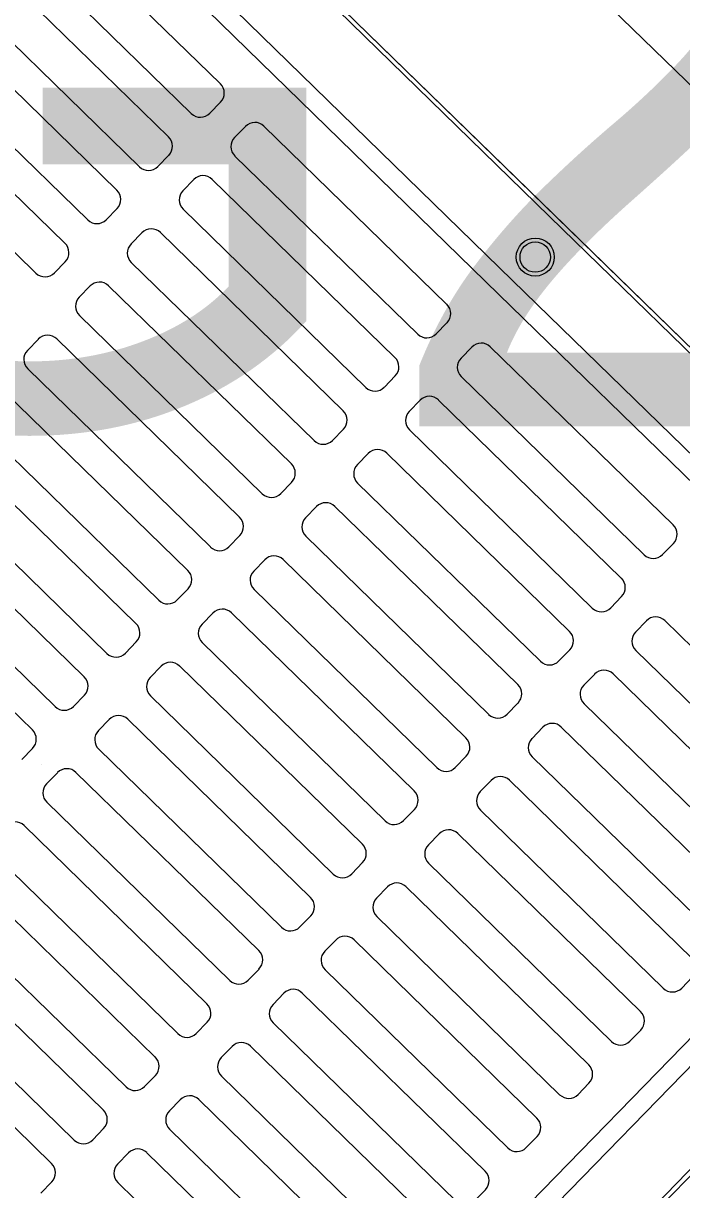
# Model space of a CAD drawing. Extents: x 2252703 to 2264864, y 13787568 to 13790989.
# Drawn here: x 2252927.812 to 2252929.564, y 13788669.074 to 13788672.176 of the extents above; entities that cross this region are included whole.
import ezdxf

# ---------------------------------------------------------------- set-up
doc = ezdxf.new("R2010")
doc.units = 0
for name, color, linetype in [('D_DRAIN_MISC', 7, 'Continuous'), ('D_DRAIN_NOTES_1', 7, 'Continuous'), ('D_INLET_1', 7, 'Continuous'), ('Road_Rip_Rap', 7, 'Continuous')]:
    doc.layers.add(name, color=color, linetype=linetype)

msp = doc.modelspace()

# ---------------------------------------------------------------- linework, layer by layer
at = {"layer": 'D_DRAIN_MISC'}
for p, q in [((2252929.2548, 13788671.6366), (2252929.2548, 13788671.6366)), ((2252927.8592, 13788670.204), (2252927.8592, 13788670.204))]:
    msp.add_line(p, q, dxfattribs=at)
at = {"layer": 'D_INLET_1'}
for p, q in [((2252927.8129, 13788673.7392), (2252931.3945, 13788670.2503)), ((2252927.8222, 13788673.0321), (2252930.6875, 13788670.241)), ((2252929.2546, 13788671.6367), (2252927.83, 13788673.0246)), ((2252929.2466, 13788671.6285), (2252927.8307, 13788673.0077)), ((2252929.1135, 13788671.4918), (2252927.8425, 13788672.7299)), ((2252929.0772, 13788671.4546), (2252927.8435, 13788672.6564)), ((2252928.3362, 13788672.015), (2252927.8498, 13788672.4889)), ((2252928.2589, 13788671.9356), (2252927.7724, 13788672.4095)), ((2252928.1984, 13788671.8735), (2252927.7119, 13788672.3474)), ((2252928.121, 13788671.7941), (2252927.6346, 13788672.268)), ((2252928.0606, 13788671.732), (2252927.5741, 13788672.2059)), ((2252927.9832, 13788671.6527), (2252927.4968, 13788672.1265)), ((2252927.9227, 13788671.5906), (2252927.4363, 13788672.0644)), ((2252927.8454, 13788671.5112), (2252927.3589, 13788671.985)), ((2252928.3369, 13788671.966), (2252928.3079, 13788671.9363)), ((2252928.4031, 13788671.9015), (2252928.3742, 13788671.8718)), ((2252928.9386, 13788671.4282), (2252928.4521, 13788671.9021)), ((2252928.199, 13788671.8245), (2252928.1701, 13788671.7948)), ((2252928.8612, 13788671.3488), (2252928.3748, 13788671.8227)), ((2252928.2653, 13788671.76), (2252928.2363, 13788671.7303)), ((2252928.8008, 13788671.2867), (2252928.3143, 13788671.7606)), ((2252928.0612, 13788671.683), (2252928.0322, 13788671.6533)), ((2252928.7234, 13788671.2074), (2252928.237, 13788671.6812)), ((2252930.6788, 13788670.2494), (2252929.2546, 13788671.6367)), ((2252928.1274, 13788671.6185), (2252928.0985, 13788671.5888)), ((2252928.6629, 13788671.1453), (2252928.1765, 13788671.6191)), ((2252930.6625, 13788670.2492), (2252929.2466, 13788671.6285)), ((2252927.9234, 13788671.5415), (2252927.8944, 13788671.5118)), ((2252928.5856, 13788671.0659), (2252928.0991, 13788671.5397)), ((2252930.3845, 13788670.2537), (2252929.1135, 13788671.4918)), ((2252927.9896, 13788671.477), (2252927.9607, 13788671.4473)), ((2252928.5251, 13788671.0038), (2252928.0386, 13788671.4776)), ((2252930.3109, 13788670.2528), (2252929.0772, 13788671.4546)), ((2252928.4478, 13788670.9244), (2252927.9613, 13788671.3982)), ((2252928.9392, 13788671.3792), (2252928.9103, 13788671.3495)), ((2252927.8518, 13788671.3355), (2252927.8228, 13788671.3058)), ((2252928.3873, 13788670.8623), (2252927.9008, 13788671.3361)), ((2252929.0055, 13788671.3147), (2252928.9765, 13788671.285)), ((2252929.0545, 13788671.3153), (2252929.541, 13788670.8415)), ((2252928.3099, 13788670.7829), (2252927.8235, 13788671.2567)), ((2252928.8014, 13788671.2377), (2252928.7725, 13788671.208)), ((2252928.9772, 13788671.2359), (2252929.4636, 13788670.7621)), ((2252928.2494, 13788670.7208), (2252927.763, 13788671.1946)), ((2252928.8676, 13788671.1732), (2252928.8387, 13788671.1435)), ((2252928.9167, 13788671.1738), (2252929.4031, 13788670.7)), ((2252928.1721, 13788670.6414), (2252927.6856, 13788671.1153)), ((2252928.6636, 13788671.0962), (2252928.6346, 13788671.0665)), ((2252928.8393, 13788671.0944), (2252929.3258, 13788670.6206)), ((2252928.1116, 13788670.5793), (2252927.6252, 13788671.0532)), ((2252928.7298, 13788671.0317), (2252928.7009, 13788671.002)), ((2252928.7788, 13788671.0323), (2252929.2653, 13788670.5585)), ((2252928.0343, 13788670.4999), (2252927.5478, 13788670.9738)), ((2252928.5257, 13788670.9547), (2252928.4968, 13788670.925)), ((2252928.7015, 13788670.9529), (2252929.188, 13788670.4791)), ((2252927.9738, 13788670.4378), (2252927.4873, 13788670.9117)), ((2252928.592, 13788670.8902), (2252928.563, 13788670.8605)), ((2252928.641, 13788670.8908), (2252929.1275, 13788670.417)), ((2252927.8964, 13788670.3584), (2252927.41, 13788670.8323)), ((2252928.3879, 13788670.8132), (2252928.359, 13788670.7835)), ((2252928.5637, 13788670.8115), (2252929.0501, 13788670.3376)), ((2252927.8359, 13788670.2963), (2252927.3495, 13788670.7702)), ((2252929.5416, 13788670.7924), (2252929.5127, 13788670.7627)), ((2252928.4541, 13788670.7487), (2252928.4252, 13788670.719)), ((2252928.5032, 13788670.7494), (2252928.9896, 13788670.2755)), ((2252928.2501, 13788670.6717), (2252928.2211, 13788670.642)), ((2252928.4258, 13788670.67), (2252928.9123, 13788670.1961)), ((2252929.4038, 13788670.6509), (2252929.3748, 13788670.6212)), ((2252928.3163, 13788670.6072), (2252928.2874, 13788670.5775)), ((2252928.3654, 13788670.6079), (2252928.8518, 13788670.134)), ((2252929.47, 13788670.5864), (2252929.4411, 13788670.5567)), ((2252929.519, 13788670.587), (2252930.0055, 13788670.1132)), ((2252928.1122, 13788670.5303), (2252928.0833, 13788670.5005)), ((2252928.288, 13788670.5285), (2252928.7745, 13788670.0546)), ((2252929.2659, 13788670.5094), (2252929.237, 13788670.4797)), ((2252929.4417, 13788670.5076), (2252929.9282, 13788670.0338)), ((2252928.1785, 13788670.4657), (2252928.1495, 13788670.436)), ((2252928.2275, 13788670.4664), (2252928.714, 13788669.9925)), ((2252929.3322, 13788670.4449), (2252929.3032, 13788670.4152)), ((2252929.3812, 13788670.4455), (2252929.8677, 13788669.9717)), ((2252927.9744, 13788670.3888), (2252927.9455, 13788670.3591)), ((2252928.1502, 13788670.387), (2252928.6366, 13788669.9131)), ((2252929.1281, 13788670.3679), (2252929.0992, 13788670.3382)), ((2252929.3039, 13788670.3662), (2252929.7903, 13788669.8923)), ((2252928.0407, 13788670.3242), (2252928.0117, 13788670.2945)), ((2252928.0897, 13788670.3249), (2252928.5761, 13788669.851)), ((2252929.1943, 13788670.3034), (2252929.1654, 13788670.2737)), ((2252929.2434, 13788670.3041), (2252929.7298, 13788669.8302)), ((2252927.8366, 13788670.2473), (2252927.8076, 13788670.2176)), ((2252930.6875, 13788670.241), (2252927.8963, 13788667.3758)), ((2252928.0124, 13788670.2455), (2252928.4988, 13788669.7716)), ((2252928.9903, 13788670.2265), (2252928.9613, 13788670.1967)), ((2252929.1095, 13788668.9864), (2252930.3114, 13788670.2201)), ((2252929.1468, 13788668.9501), (2252930.3849, 13788670.221)), ((2252929.166, 13788670.2247), (2252929.6525, 13788669.7508)), ((2252929.2834, 13788668.817), (2252930.6627, 13788670.2329)), ((2252927.9028, 13788670.1827), (2252927.8739, 13788670.153)), ((2252927.9519, 13788670.1834), (2252928.4383, 13788669.7095)), ((2252929.0565, 13788670.1619), (2252929.0276, 13788670.1322)), ((2252929.1056, 13788670.1626), (2252929.592, 13788669.6887)), ((2252927.8745, 13788670.104), (2252928.361, 13788669.6301)), ((2252928.8524, 13788670.085), (2252928.8235, 13788670.0552)), ((2252929.0282, 13788670.0832), (2252929.5147, 13788669.6093)), ((2252927.814, 13788670.0419), (2252928.3005, 13788669.568)), ((2252928.9677, 13788670.0211), (2252929.4542, 13788669.5472)), ((2252928.9187, 13788670.0204), (2252928.8897, 13788669.9907)), ((2252927.7367, 13788669.9625), (2252928.2231, 13788669.4886)), ((2252928.7146, 13788669.9435), (2252928.6857, 13788669.9138)), ((2252928.8904, 13788669.9417), (2252929.3768, 13788669.4678)), ((2252927.6762, 13788669.9004), (2252928.1627, 13788669.4265)), ((2252928.7809, 13788669.8789), (2252928.7519, 13788669.8492)), ((2252928.8299, 13788669.8796), (2252929.3163, 13788669.4057)), ((2252927.5989, 13788669.821), (2252928.0853, 13788669.3472)), ((2252928.5768, 13788669.802), (2252928.5478, 13788669.7723)), ((2252928.7526, 13788669.8002), (2252929.239, 13788669.3263)), ((2252927.5384, 13788669.7589), (2252928.0248, 13788669.2851)), ((2252928.643, 13788669.7375), (2252928.6141, 13788669.7077)), ((2252928.6921, 13788669.7381), (2252929.1785, 13788669.2642)), ((2252927.461, 13788669.6795), (2252927.9475, 13788669.2057)), ((2252928.439, 13788669.6605), (2252928.41, 13788669.6308)), ((2252928.6147, 13788669.6587), (2252929.1012, 13788669.1848)), ((2252929.5926, 13788669.6397), (2252929.5637, 13788669.61)), ((2252927.4005, 13788669.6174), (2252927.887, 13788669.1436)), ((2252928.5052, 13788669.596), (2252928.4763, 13788669.5663)), ((2252928.5542, 13788669.5966), (2252929.0407, 13788669.1227)), ((2252928.3011, 13788669.519), (2252928.2722, 13788669.4893)), ((2252928.4769, 13788669.5172), (2252928.9633, 13788669.0433)), ((2252929.4548, 13788669.4982), (2252929.4259, 13788669.4685)), ((2252928.3674, 13788669.4545), (2252928.3384, 13788669.4248)), ((2252928.4164, 13788669.4551), (2252928.9029, 13788668.9812)), ((2252928.1633, 13788669.3775), (2252928.1344, 13788669.3478)), ((2252928.3391, 13788669.3757), (2252928.8255, 13788668.9019)), ((2252929.317, 13788669.3567), (2252929.288, 13788669.327)), ((2252928.2295, 13788669.313), (2252928.2006, 13788669.2833)), ((2252928.2786, 13788669.3136), (2252928.765, 13788668.8398)), ((2252928.0255, 13788669.236), (2252927.9965, 13788669.2063)), ((2252928.2012, 13788669.2342), (2252928.6877, 13788668.7604)), ((2252929.1792, 13788669.2152), (2252929.1502, 13788669.1855)), ((2252928.0917, 13788669.1715), (2252928.0628, 13788669.1418)), ((2252928.1407, 13788669.1721), (2252928.6272, 13788668.6983)), ((2252927.8876, 13788669.0945), (2252927.8587, 13788669.0648)), ((2252928.0634, 13788669.0927), (2252928.5499, 13788668.6189)), ((2252929.0413, 13788669.0737), (2252929.0124, 13788669.044))]:
    msp.add_line(p, q, dxfattribs=at)
for radius in [0.0506, 0.0405]:
    msp.add_circle((2252929.174, 13788671.5539), radius, dxfattribs=at)
for centre, start, end in [((2252928.312, 13788671.9902), 315.7508, 45.7508), ((2252928.2831, 13788671.9605), 225.7508, 315.7508), ((2252928.4279, 13788671.8773), 45.7508, 135.7508), ((2252928.1742, 13788671.8487), 315.7508, 45.7508), ((2252928.399, 13788671.8476), 135.7508, 225.7508), ((2252928.1452, 13788671.819), 225.7508, 315.7508), ((2252928.2901, 13788671.7358), 45.7508, 135.7508), ((2252928.0364, 13788671.7072), 315.7508, 45.7508), ((2252928.2612, 13788671.7061), 135.7508, 225.7508), ((2252928.0074, 13788671.6775), 225.7508, 315.7508), ((2252928.1523, 13788671.5943), 45.7508, 135.7508), ((2252927.8985, 13788671.5657), 315.7508, 45.7508), ((2252928.1233, 13788671.5646), 135.7508, 225.7508), ((2252927.8696, 13788671.536), 225.7508, 315.7508), ((2252928.0144, 13788671.4528), 45.7508, 135.7508), ((2252927.9855, 13788671.4231), 135.7508, 225.7508), ((2252928.9144, 13788671.4034), 315.7508, 45.7508), ((2252927.8766, 13788671.3113), 45.7508, 135.7508), ((2252928.8854, 13788671.3737), 225.7508, 315.7508), ((2252929.0303, 13788671.2905), 45.7508, 135.7508), ((2252927.8477, 13788671.2816), 135.7508, 225.7508), ((2252928.7766, 13788671.2619), 315.7508, 45.7508), ((2252929.0014, 13788671.2608), 135.7508, 225.7508), ((2252928.7476, 13788671.2322), 225.7508, 315.7508), ((2252928.8925, 13788671.149), 45.7508, 135.7508), ((2252928.6387, 13788671.1204), 315.7508, 45.7508), ((2252928.8635, 13788671.1193), 135.7508, 225.7508), ((2252928.6098, 13788671.0907), 225.7508, 315.7508), ((2252928.7546, 13788671.0075), 45.7508, 135.7508), ((2252928.5009, 13788670.9789), 315.7508, 45.7508), ((2252928.7257, 13788670.9778), 135.7508, 225.7508), ((2252928.472, 13788670.9492), 225.7508, 315.7508), ((2252928.6168, 13788670.866), 45.7508, 135.7508), ((2252928.3631, 13788670.8374), 315.7508, 45.7508), ((2252928.5879, 13788670.8363), 135.7508, 225.7508), ((2252929.5168, 13788670.8166), 315.7508, 45.7508), ((2252928.3341, 13788670.8077), 225.7508, 315.7508), ((2252928.479, 13788670.7245), 45.7508, 135.7508), ((2252929.4878, 13788670.7869), 225.7508, 315.7508), ((2252928.2252, 13788670.6959), 315.7508, 45.7508), ((2252928.45, 13788670.6948), 135.7508, 225.7508), ((2252929.3789, 13788670.6751), 315.7508, 45.7508), ((2252928.1963, 13788670.6662), 225.7508, 315.7508), ((2252928.3412, 13788670.583), 45.7508, 135.7508), ((2252929.35, 13788670.6454), 225.7508, 315.7508), ((2252928.0874, 13788670.5545), 315.7508, 45.7508), ((2252929.4948, 13788670.5622), 45.7508, 135.7508), ((2252928.3122, 13788670.5533), 135.7508, 225.7508), ((2252929.2411, 13788670.5336), 315.7508, 45.7508), ((2252929.4659, 13788670.5325), 135.7508, 225.7508), ((2252928.0585, 13788670.5247), 225.7508, 315.7508), ((2252928.2033, 13788670.4415), 45.7508, 135.7508), ((2252929.2122, 13788670.5039), 225.7508, 315.7508), ((2252929.357, 13788670.4207), 45.7508, 135.7508), ((2252927.9496, 13788670.413), 315.7508, 45.7508), ((2252928.1744, 13788670.4118), 135.7508, 225.7508), ((2252929.1033, 13788670.3921), 315.7508, 45.7508), ((2252929.3281, 13788670.391), 135.7508, 225.7508), ((2252927.9206, 13788670.3833), 225.7508, 315.7508), ((2252928.0655, 13788670.3), 45.7508, 135.7508), ((2252929.0743, 13788670.3624), 225.7508, 315.7508), ((2252929.2192, 13788670.2792), 45.7508, 135.7508), ((2252927.8117, 13788670.2715), 315.7508, 45.7508), ((2252928.0366, 13788670.2703), 135.7508, 225.7508), ((2252928.9654, 13788670.2506), 315.7508, 45.7508), ((2252929.1902, 13788670.2495), 135.7508, 225.7508), ((2252927.9277, 13788670.1586), 45.7508, 135.7508), ((2252928.9365, 13788670.2209), 225.7508, 315.7508), ((2252927.8987, 13788670.1288), 135.7508, 225.7508), ((2252929.0814, 13788670.1377), 45.7508, 135.7508), ((2252928.8276, 13788670.1092), 315.7508, 45.7508), ((2252929.0524, 13788670.108), 135.7508, 225.7508), ((2252928.7987, 13788670.0794), 225.7508, 315.7508), ((2252927.7898, 13788670.0171), 45.7508, 135.7508), ((2252928.9435, 13788669.9962), 45.7508, 135.7508), ((2252928.6898, 13788669.9677), 315.7508, 45.7508), ((2252928.9146, 13788669.9665), 135.7508, 225.7508), ((2252928.6608, 13788669.938), 225.7508, 315.7508), ((2252928.8057, 13788669.8547), 45.7508, 135.7508), ((2252928.5519, 13788669.8262), 315.7508, 45.7508), ((2252928.7768, 13788669.825), 135.7508, 225.7508), ((2252928.523, 13788669.7965), 225.7508, 315.7508), ((2252928.6679, 13788669.7133), 45.7508, 135.7508), ((2252928.4141, 13788669.6847), 315.7508, 45.7508), ((2252928.6389, 13788669.6835), 135.7508, 225.7508), ((2252928.3852, 13788669.655), 225.7508, 315.7508), ((2252928.53, 13788669.5718), 45.7508, 135.7508), ((2252929.5389, 13788669.6342), 225.7508, 315.7508), ((2252928.2763, 13788669.5432), 315.7508, 45.7508), ((2252928.5011, 13788669.5421), 135.7508, 225.7508), ((2252929.43, 13788669.5224), 315.7508, 45.7508), ((2252928.2473, 13788669.5135), 225.7508, 315.7508), ((2252928.3922, 13788669.4303), 45.7508, 135.7508), ((2252929.401, 13788669.4927), 225.7508, 315.7508), ((2252928.1385, 13788669.4017), 315.7508, 45.7508), ((2252928.3633, 13788669.4006), 135.7508, 225.7508), ((2252929.2921, 13788669.3809), 315.7508, 45.7508), ((2252928.1095, 13788669.372), 225.7508, 315.7508), ((2252928.2544, 13788669.2888), 45.7508, 135.7508), ((2252929.2632, 13788669.3512), 225.7508, 315.7508), ((2252928.0006, 13788669.2602), 315.7508, 45.7508), ((2252928.2254, 13788669.2591), 135.7508, 225.7508), ((2252929.1543, 13788669.2394), 315.7508, 45.7508), ((2252927.9717, 13788669.2305), 225.7508, 315.7508), ((2252929.1254, 13788669.2097), 225.7508, 315.7508), ((2252928.1165, 13788669.1473), 45.7508, 135.7508), ((2252927.8628, 13788669.1187), 315.7508, 45.7508), ((2252928.0876, 13788669.1176), 135.7508, 225.7508), ((2252929.0165, 13788669.0979), 315.7508, 45.7508)]:
    msp.add_arc(centre, 0.0347, start, end, dxfattribs=at)
at = {"layer": 'Road_Rip_Rap'}
msp.add_line((2252927.8129, 13788673.7393), (2252931.3944, 13788670.2504), dxfattribs=at)

# ---------------------------------------------------------------- texts
at = {"layer": 'D_DRAIN_NOTES_1'}
msp.add_text('A-G2', height=1.8, dxfattribs=at).set_placement((2252924.4655, 13788671.104))

doc.saveas('drawing.dxf')
